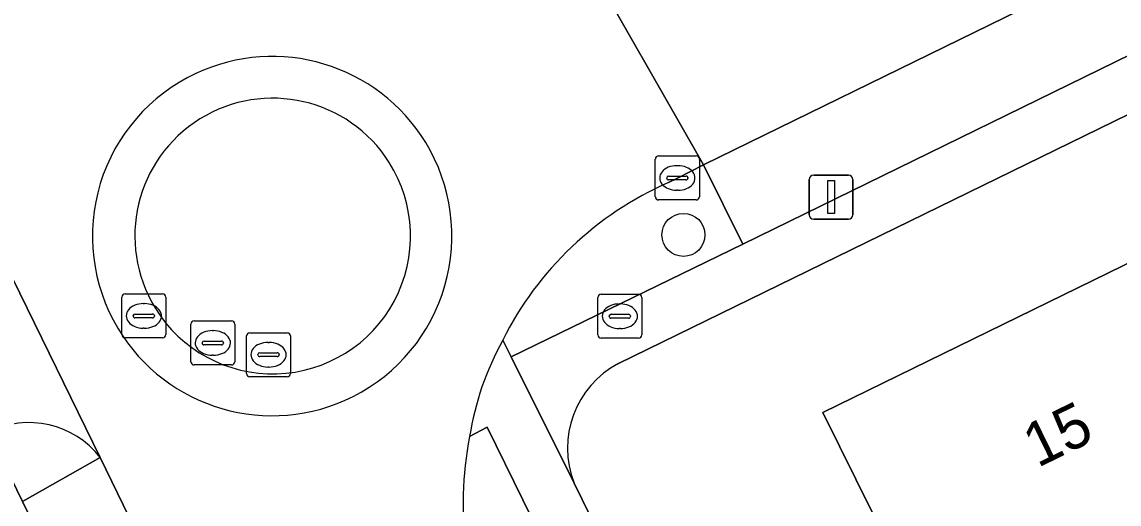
# Model space of a CAD drawing. Extents: x 160455 to 162082, y 388339 to 389736.
# Drawn here: x 160606.15 to 160631.09, y 389268.13 to 389279.1 of the extents above; entities that cross this region are included whole.
import ezdxf

# ---------------------------------------------------------------- set-up
doc = ezdxf.new("R2010")
doc.units = 0
for name, color, linetype in [('IMGEO_Boom', 7, 'Continuous'), ('IMGEO_Brandkraan', 7, 'Continuous'), ('IMGEO_Erf', 7, 'Continuous'), ('IMGEO_Fietspad_open', 7, 'Continuous'), ('IMGEO_Groenvoorziening', 7, 'Continuous'), ('IMGEO_Kolk', 7, 'Continuous'), ('IMGEO_Lichtmast', 7, 'Continuous'), ('IMGEO_Pand', 7, 'Continuous'), ('IMGEO_Pand_nummerreeks', 7, 'Continuous'), ('IMGEO_Parkeervlak_halfverhard', 7, 'Continuous'), ('IMGEO_Rijbaan_lokaal_gesloten', 7, 'Continuous'), ('IMGEO_Rijbaan_lokaal_open', 7, 'Continuous'), ('IMGEO_Rioolput', 7, 'Continuous'), ('IMGEO_Voetpad_open', 7, 'Continuous')]:
    doc.layers.add(name, color=color, linetype=linetype)

msp = doc.modelspace()

# ---------------------------------------------------------------- linework, layer by layer
at = {"layer": 'IMGEO_Boom'}
msp.add_circle((160621.191, 389274.253), 0.489, dxfattribs=at)
at = {"layer": 'IMGEO_Brandkraan'}
for p, q in [((160619.244, 389271.977), (160619.244, 389272.829)), ((160619.319, 389272.903), (160620.171, 389272.903)), ((160619.732, 389272.683), (160619.757, 389272.683)), ((160620.245, 389272.829), (160620.245, 389271.977)), ((160619.546, 389272.446), (160619.944, 389272.446)), ((160619.503, 389272.397), (160619.503, 389272.409)), ((160619.941, 389272.36), (160619.543, 389272.36)), ((160619.987, 389272.409), (160619.987, 389272.397)), ((160619.755, 389272.123), (160619.73, 389272.123)), ((160620.171, 389271.903), (160619.319, 389271.903))]:
    msp.add_line(p, q, dxfattribs=at)
for points in [[(160619.244, 389271.977), (160619.244, 389272.829)], [(160619.319, 389272.903), (160620.171, 389272.903)], [(160620.245, 389272.829), (160620.245, 389271.977)], [(160620.171, 389271.903), (160619.319, 389271.903)]]:
    msp.add_lwpolyline(points, dxfattribs=at)
for centre, radius, start, end in [((160619.321, 389272.827), 0.0765, 91.552, 178.448), ((160619.321, 389272.827), 0.0765, 91.552, 178.448), ((160620.169, 389272.827), 0.0765, 1.552, 88.448), ((160620.169, 389272.827), 0.0765, 1.552, 88.448), ((160619.543, 389272.406), 0.0403, 85.8775, 175.7526), ((160619.948, 389272.408), 0.0386, 1.7309, 96.639), ((160619.54, 389272.396), 0.0366, 178.938, 274.7102), ((160619.944, 389272.403), 0.043, 264.8664, 352.4533), ((160619.321, 389271.979), 0.0765, 181.552, 268.448), ((160619.321, 389271.979), 0.0765, 181.552, 268.448), ((160620.169, 389271.979), 0.0765, 271.552, 358.448), ((160620.169, 389271.979), 0.0765, 271.552, 358.448)]:
    msp.add_arc(centre, radius, start, end, dxfattribs=at)
for centre, major_axis, ratio, start_param, end_param in [((160619.731, 389272.403), (-0.387, 0.002), 0.722429, 4.712389, 7.853982), ((160619.756, 389272.403), (-0.39, 0.002), 0.717154, 1.570796, 4.712389)]:
    msp.add_ellipse(centre, major_axis=major_axis, ratio=ratio, start_param=start_param, end_param=end_param, dxfattribs=at)
at = {"layer": 'IMGEO_Erf'}
for points in [[(160671.88, 389296.851), (160646.871, 389284.613), (160619.711, 389271.329)], [(160625.486, 389267.931), (160624.361, 389270.211), (160632.555, 389274.223)], [(160618.708, 389268.606), (160627.813, 389250), (160632.561, 389240.296), (160646.195, 389212.463), (160659.1, 389186.029), (160660.56, 389183.089), (160678.005, 389191.833), (160676.861, 389194.242), (160682.461, 389196.902), (160684.112, 389193.427), (160682.056, 389192.45), (160691.863, 389192.737), (160725.28, 389193.626), (160724.604, 389194.964), (160713.416, 389216.926), (160708.883, 389226.189), (160697.231, 389250)]]:
    msp.add_lwpolyline(points, dxfattribs=at)
msp.add_arc((160620.725, 389269.409), 2.171, 117.8523, 201.7058, dxfattribs=at)
at = {"layer": 'IMGEO_Fietspad_open'}
msp.add_lwpolyline([(160607.934, 389269.186), (160604.274, 389276.665), (160604.507, 389276.021)], dxfattribs=at)
msp.add_arc((160606.309, 389267.93), 2.054, 37.6966, 116.4493, dxfattribs=at)
at = {"layer": 'IMGEO_Groenvoorziening'}
for points in [[(160617.082, 389271.858), (160617.272, 389271.48), (160622.541, 389274.038), (160621.65, 389275.845), (160621.053, 389275.545), (160620.85, 389275.441)], [(160605.394, 389269.769), (160606.168, 389268.191), (160607.934, 389269.186)], [(160616.726, 389269.878), (160616.329, 389269.665)], [(160617.081, 389264.535), (160617.337, 389264.038), (160618.14, 389262.39), (160619.965, 389263.27), (160619.161, 389264.921), (160616.726, 389269.878)]]:
    msp.add_lwpolyline(points, dxfattribs=at)
for centre, radius, start, end in [((160623.917, 389268.443), 7.641, 113.6667, 153.45), ((160606.309, 389267.93), 2.054, 37.6966, 116.4493), ((160623.926, 389268.159), 7.745, 168.7839, 207.8952)]:
    msp.add_arc(centre, radius, start, end, dxfattribs=at)
at = {"layer": 'IMGEO_Kolk'}
for p, q in [((160620.551, 389275.121), (160620.551, 389275.973)), ((160620.626, 389276.047), (160621.478, 389276.047)), ((160621.552, 389275.973), (160621.552, 389275.121)), ((160621.039, 389275.827), (160621.064, 389275.827)), ((160620.81, 389275.541), (160620.81, 389275.553)), ((160621.248, 389275.504), (160620.85, 389275.504)), ((160620.853, 389275.59), (160621.251, 389275.59)), ((160621.294, 389275.553), (160621.294, 389275.541)), ((160621.062, 389275.267), (160621.037, 389275.267)), ((160621.478, 389275.047), (160620.626, 389275.047))]:
    msp.add_line(p, q, dxfattribs=at)
for points in [[(160620.551, 389275.121), (160620.551, 389275.973)], [(160620.626, 389276.047), (160621.478, 389276.047)], [(160621.552, 389275.973), (160621.552, 389275.121)], [(160621.478, 389275.047), (160620.626, 389275.047)]]:
    msp.add_lwpolyline(points, dxfattribs=at)
for centre, radius, start, end in [((160620.628, 389275.971), 0.0765, 91.552, 178.448), ((160620.628, 389275.971), 0.0765, 91.552, 178.448), ((160621.476, 389275.971), 0.0765, 1.552, 88.448), ((160621.476, 389275.971), 0.0765, 1.552, 88.448), ((160620.85, 389275.55), 0.0403, 85.8775, 175.7526), ((160620.847, 389275.54), 0.0366, 178.938, 274.7102), ((160621.251, 389275.547), 0.043, 264.8664, 352.4533), ((160621.255, 389275.552), 0.0386, 1.7309, 96.639), ((160620.628, 389275.123), 0.0765, 181.552, 268.448), ((160620.628, 389275.123), 0.0765, 181.552, 268.448), ((160621.476, 389275.123), 0.0765, 271.552, 358.448), ((160621.476, 389275.123), 0.0765, 271.552, 358.448)]:
    msp.add_arc(centre, radius, start, end, dxfattribs=at)
for centre, major_axis, ratio, start_param, end_param in [((160621.038, 389275.547), (-0.387, 0.002), 0.722429, 4.712389, 7.853982), ((160621.063, 389275.547), (-0.39, 0.002), 0.717154, 1.570796, 4.712389)]:
    msp.add_ellipse(centre, major_axis=major_axis, ratio=ratio, start_param=start_param, end_param=end_param, dxfattribs=at)
at = {"layer": 'IMGEO_Lichtmast'}
for p, q in [((160624.051, 389274.712), (160624.051, 389275.512)), ((160624.051, 389275.512), (160624.051, 389274.712)), ((160624.151, 389275.612), (160624.941, 389275.612)), ((160624.941, 389275.612), (160624.151, 389275.612)), ((160625.041, 389275.512), (160625.041, 389274.712)), ((160625.041, 389274.712), (160625.041, 389275.512)), ((160624.941, 389274.612), (160624.151, 389274.612)), ((160624.151, 389274.612), (160624.941, 389274.612))]:
    msp.add_line(p, q, dxfattribs=at)
msp.add_lwpolyline([(160624.471, 389275.487), (160624.621, 389275.487), (160624.621, 389274.737), (160624.471, 389274.737), (160624.471, 389275.487)], dxfattribs=at)
for centre, start, end in [((160624.151, 389275.512), 90, 180), ((160624.151, 389275.512), 90, 180), ((160624.941, 389275.512), 0, 90), ((160624.941, 389275.512), 360, 90), ((160624.151, 389274.712), 180, 270), ((160624.151, 389274.712), 180, 270), ((160624.941, 389274.712), 270, 0), ((160624.941, 389274.712), 270, 0)]:
    msp.add_arc(centre, 0.1, start, end, dxfattribs=at)
at = {"layer": 'IMGEO_Pand'}
msp.add_lwpolyline([(160632.555, 389274.223), (160624.361, 389270.211), (160625.486, 389267.931)], dxfattribs=at)
at = {"layer": 'IMGEO_Parkeervlak_halfverhard'}
msp.add_lwpolyline([(160668.773, 389296.679), (160667.893, 389298.481), (160667.767, 389298.444), (160652.395, 389290.91), (160634.661, 389282.223), (160621.65, 389275.845), (160622.541, 389274.038)], close=True, dxfattribs=at)
at = {"layer": 'IMGEO_Rijbaan_lokaal_gesloten'}
msp.add_lwpolyline([(160667.767, 389298.444), (160667.893, 389298.481), (160665.556, 389303.719), (160664.354, 389303.114), (160649.838, 389295.993), (160632.152, 389287.328), (160618.804, 389280.827), (160621.65, 389275.845), (160634.661, 389282.223), (160652.395, 389290.91)], close=True, dxfattribs=at)
for points in [[(160620.85, 389275.441), (160621.053, 389275.545), (160621.65, 389275.845), (160618.804, 389280.827), (160618.347, 389280.596)], [(160604.274, 389276.665), (160607.934, 389269.186), (160609.508, 389265.947), (160611.26, 389262.404), (160611.776, 389261.346), (160615.241, 389254.237), (160620.802, 389256.955), (160619.663, 389259.286), (160618.14, 389262.39)]]:
    msp.add_lwpolyline(points, dxfattribs=at)
for centre, radius, start, end in [((160611.842, 389274.223), 4.088, 31.388, 115.1873), ((160611.841, 389274.224), 4.086, 115.1826, 210.8081), ((160611.841, 389274.226), 4.086, 296.7461, 31.3447), ((160623.917, 389268.443), 7.641, 113.6667, 153.45), ((160611.84, 389274.228), 4.088, 210.8577, 296.7428), ((160622.959, 389268.614), 6.712, 151.1033, 170.9953), ((160623.926, 389268.159), 7.745, 168.7839, 207.8952)]:
    msp.add_arc(centre, radius, start, end, dxfattribs=at)
at = {"layer": 'IMGEO_Rijbaan_lokaal_open'}
for centre, radius, start, end in [((160611.842, 389274.223), 4.088, 31.388, 115.1873), ((160611.841, 389274.224), 4.086, 115.1826, 210.8081), ((160611.852, 389274.228), 3.133, 32.2793, 211.4232), ((160611.852, 389274.228), 3.133, 32.2793, 211.4232), ((160611.841, 389274.226), 4.086, 296.7461, 31.3447), ((160611.853, 389274.225), 3.133, 211.3765, 32.3261), ((160611.853, 389274.225), 3.133, 211.3765, 32.3261), ((160611.84, 389274.228), 4.088, 210.8577, 296.7428)]:
    msp.add_arc(centre, radius, start, end, dxfattribs=at)
at = {"layer": 'IMGEO_Rioolput'}
for p, q in [((160608.423, 389271.984), (160608.423, 389272.836)), ((160608.498, 389272.91), (160609.35, 389272.91)), ((160608.911, 389272.69), (160608.936, 389272.69)), ((160609.424, 389272.836), (160609.424, 389271.984)), ((160608.725, 389272.453), (160609.123, 389272.453)), ((160608.682, 389272.404), (160608.682, 389272.416)), ((160609.12, 389272.367), (160608.722, 389272.367)), ((160609.166, 389272.416), (160609.166, 389272.404)), ((160609.991, 389271.369), (160609.991, 389272.221)), ((160610.066, 389272.295), (160610.918, 389272.295)), ((160610.992, 389272.221), (160610.992, 389271.369)), ((160608.934, 389272.13), (160608.909, 389272.13)), ((160610.479, 389272.075), (160610.504, 389272.075)), ((160611.258, 389271.101), (160611.258, 389271.953)), ((160611.333, 389272.027), (160612.185, 389272.027)), ((160612.259, 389271.953), (160612.259, 389271.101)), ((160609.35, 389271.91), (160608.498, 389271.91)), ((160610.25, 389271.789), (160610.25, 389271.801)), ((160610.688, 389271.752), (160610.29, 389271.752)), ((160610.293, 389271.838), (160610.691, 389271.838)), ((160610.734, 389271.801), (160610.734, 389271.789)), ((160611.746, 389271.807), (160611.771, 389271.807)), ((160610.502, 389271.515), (160610.477, 389271.515)), ((160611.517, 389271.521), (160611.517, 389271.533)), ((160611.955, 389271.484), (160611.557, 389271.484)), ((160611.56, 389271.57), (160611.958, 389271.57)), ((160612.001, 389271.533), (160612.001, 389271.521)), ((160610.918, 389271.295), (160610.066, 389271.295)), ((160611.769, 389271.247), (160611.744, 389271.247)), ((160612.185, 389271.027), (160611.333, 389271.027))]:
    msp.add_line(p, q, dxfattribs=at)
for points in [[(160608.423, 389271.984), (160608.423, 389272.836)], [(160608.498, 389272.91), (160609.35, 389272.91)], [(160609.424, 389272.836), (160609.424, 389271.984)], [(160609.991, 389271.369), (160609.991, 389272.221)], [(160610.066, 389272.295), (160610.918, 389272.295)], [(160610.992, 389272.221), (160610.992, 389271.369)], [(160611.258, 389271.101), (160611.258, 389271.953)], [(160611.333, 389272.027), (160612.185, 389272.027)], [(160612.259, 389271.953), (160612.259, 389271.101)], [(160609.35, 389271.91), (160608.498, 389271.91)], [(160610.918, 389271.295), (160610.066, 389271.295)], [(160612.185, 389271.027), (160611.333, 389271.027)]]:
    msp.add_lwpolyline(points, dxfattribs=at)
for centre, radius, start, end in [((160608.5, 389272.834), 0.0765, 91.552, 178.448), ((160608.5, 389272.834), 0.0765, 91.552, 178.448), ((160609.348, 389272.834), 0.0765, 1.552, 88.448), ((160609.348, 389272.834), 0.0765, 1.552, 88.448), ((160608.722, 389272.413), 0.0403, 85.8775, 175.7526), ((160609.127, 389272.415), 0.0386, 1.7309, 96.639), ((160608.719, 389272.403), 0.0366, 178.938, 274.7102), ((160609.123, 389272.41), 0.043, 264.8664, 352.4533), ((160610.068, 389272.219), 0.0765, 91.552, 178.448), ((160610.068, 389272.219), 0.0765, 91.552, 178.448), ((160610.916, 389272.219), 0.0765, 1.552, 88.448), ((160610.916, 389272.219), 0.0765, 1.552, 88.448), ((160608.5, 389271.986), 0.0765, 181.552, 268.448), ((160608.5, 389271.986), 0.0765, 181.552, 268.448), ((160609.348, 389271.986), 0.0765, 271.552, 358.448), ((160609.348, 389271.986), 0.0765, 271.552, 358.448), ((160611.335, 389271.951), 0.0765, 91.552, 178.448), ((160611.335, 389271.951), 0.0765, 91.552, 178.448), ((160612.183, 389271.951), 0.0765, 1.552, 88.448), ((160612.183, 389271.951), 0.0765, 1.552, 88.448), ((160610.29, 389271.798), 0.0403, 85.8775, 175.7526), ((160610.287, 389271.788), 0.0366, 178.938, 274.7102), ((160610.691, 389271.795), 0.043, 264.8664, 352.4533), ((160610.695, 389271.8), 0.0386, 1.7309, 96.639), ((160611.557, 389271.53), 0.0403, 85.8775, 175.7526), ((160611.554, 389271.52), 0.0366, 178.938, 274.7102), ((160611.958, 389271.527), 0.043, 264.8664, 352.4533), ((160611.962, 389271.532), 0.0386, 1.7309, 96.639), ((160610.068, 389271.371), 0.0765, 181.552, 268.448), ((160610.068, 389271.371), 0.0765, 181.552, 268.448), ((160610.916, 389271.371), 0.0765, 271.552, 358.448), ((160610.916, 389271.371), 0.0765, 271.552, 358.448), ((160611.335, 389271.103), 0.0765, 181.552, 268.448), ((160611.335, 389271.103), 0.0765, 181.552, 268.448), ((160612.183, 389271.103), 0.0765, 271.552, 358.448), ((160612.183, 389271.103), 0.0765, 271.552, 358.448)]:
    msp.add_arc(centre, radius, start, end, dxfattribs=at)
for centre, major_axis, ratio, start_param, end_param in [((160608.91, 389272.41), (-0.387, 0.002), 0.722429, 4.712389, 7.853982), ((160608.935, 389272.41), (-0.39, 0.002), 0.717154, 1.570796, 4.712389), ((160610.478, 389271.795), (-0.387, 0.002), 0.722429, 4.712389, 7.853982), ((160610.503, 389271.795), (-0.39, 0.002), 0.717154, 1.570796, 4.712389), ((160611.745, 389271.527), (-0.387, 0.002), 0.722429, 4.712389, 7.853982), ((160611.77, 389271.527), (-0.39, 0.002), 0.717154, 1.570796, 4.712389)]:
    msp.add_ellipse(centre, major_axis=major_axis, ratio=ratio, start_param=start_param, end_param=end_param, dxfattribs=at)
at = {"layer": 'IMGEO_Voetpad_open'}
for points in [[(160673.017, 389299.429), (160673.276, 389298.866), (160668.773, 389296.679), (160622.541, 389274.038), (160617.272, 389271.48), (160618.708, 389268.606)], [(160619.711, 389271.329), (160646.871, 389284.613)], [(160617.272, 389271.48), (160617.082, 389271.858)], [(160660.56, 389183.089), (160659.1, 389186.029), (160646.195, 389212.463), (160632.561, 389240.296), (160627.813, 389250), (160618.708, 389268.606), (160617.272, 389271.48)], [(160647.591, 389183.445), (160646.073, 389186.576), (160641.072, 389196.816), (160639.547, 389199.927), (160634.553, 389210.156), (160633.037, 389213.265), (160628.038, 389223.501), (160626.497, 389226.634), (160621.214, 389237.441), (160619.692, 389240.555), (160615.075, 389250), (160614.963, 389250.229), (160613.438, 389253.337), (160609.949, 389260.462), (160607.699, 389265.057), (160606.168, 389268.191), (160605.394, 389269.769), (160589.99, 389262.282), (160572.982, 389253.961)], [(160616.329, 389269.665), (160616.726, 389269.878), (160619.161, 389264.921), (160619.965, 389263.27), (160621.485, 389260.166), (160625.449, 389252.089), (160626.474, 389250), (160626.975, 389248.979), (160631.442, 389239.83), (160632.963, 389236.714), (160638.89, 389224.594), (160640.415, 389221.48), (160645.44, 389211.271), (160646.96, 389208.162), (160651.948, 389197.931), (160653.474, 389194.81), (160659.44, 389182.61)]]:
    msp.add_lwpolyline(points, dxfattribs=at)
msp.add_lwpolyline([(160607.934, 389269.186), (160606.168, 389268.191), (160607.699, 389265.057), (160609.508, 389265.947)], close=True, dxfattribs=at)
for centre, radius, start, end in [((160622.959, 389268.614), 6.712, 151.1033, 170.9953), ((160620.725, 389269.409), 2.171, 117.8523, 201.7058)]:
    msp.add_arc(centre, radius, start, end, dxfattribs=at)

# ---------------------------------------------------------------- texts
at = {"layer": 'IMGEO_Pand_nummerreeks'}
msp.add_text('15', height=1, rotation=26.0876, dxfattribs=at).set_placement((160629.24, 389268.947))

doc.saveas('drawing.dxf')
